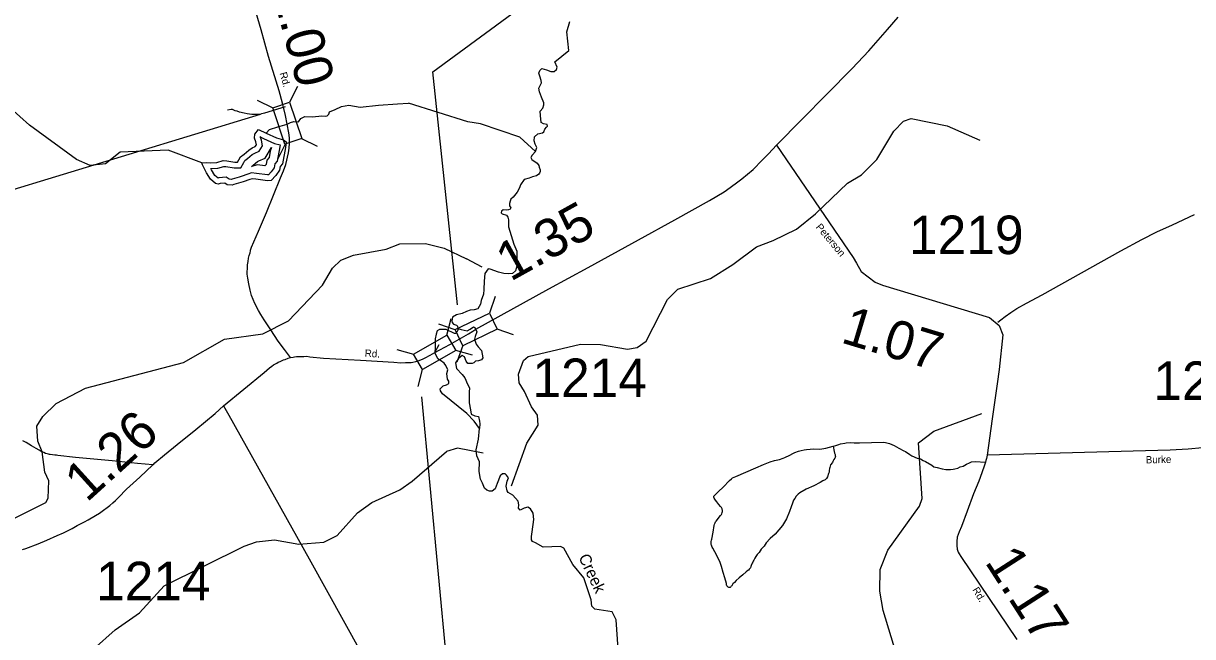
# Model space of a CAD drawing. Extents: x 2093524 to 2270757, y 289120 to 570408.
# Drawn here: x 2177691 to 2192870, y 422036 to 429996 of the extents above; entities that cross this region are included whole.
import ezdxf

# ---------------------------------------------------------------- set-up
doc = ezdxf.new("R2010")
doc.units = 0
for name, color, linetype in [('Exist Hydrographic Buffer Line', 7, 'Continuous'), ('Exist Hydrographic Creek Single Shore', 7, 'Continuous'), ('Exist Hydrographic Creek Single Shore Label', 7, 'Continuous'), ('Exist Hydrographic Lake Shore', 7, 'Continuous'), ('Exist Hydrographic Misc Water Feature', 7, 'Continuous'), ('Exist Road Non-System Type 51', 7, 'Continuous'), ('Exist Road Secondary Mileage Hundredths English Label', 7, 'Continuous'), ('Exist Road Secondary Structure Standard Bridge CELL', 7, 'Continuous'), ('Exist Road Secondary Structure Standard Bridge Number Label', 7, 'Continuous'), ('Exist Road Secondary Type 51 Attributed', 7, 'Continuous'), ('Exist Road Secondary Type 51 Label', 7, 'Continuous'), ('Exist Road Secondary Type 51 Number Label', 7, 'Continuous')]:
    doc.layers.add(name, color=color, linetype=linetype)

msp = doc.modelspace()

# ---------------------------------------------------------------- linework, layer by layer
at = {"layer": 'Exist Hydrographic Buffer Line'}
for points in [[(2180764, 428523), (2180809, 428501), (2180950, 428438), (2181023, 428418), (2181021, 428395), (2180985, 428207), (2180956, 428173), (2180946, 428119), (2180909, 428068), (2180873, 428030), (2180862, 428029), (2180718, 428047), (2180654, 428054), (2180606, 428040), (2180520, 428009), (2180494, 428001), (2180401, 427974), (2180391, 427971), (2180361, 427974), (2180324, 427998), (2180228, 427992), (2180218, 427988), (2180178, 428022), (2180133, 428094), (2180124, 428112), (2180213, 428116), (2180292, 428140), (2180321, 428138), (2180429, 428121), (2180464, 428121), (2180514, 428121), (2180551, 428188), (2180567, 428214), (2180602, 428241), (2180661, 428292), (2180695, 428313), (2180752, 428336), (2180794, 428405), (2180781, 428479), (2180768, 428516), (2180769, 428529)], [(2180896, 428339), (2180881, 428257), (2180851, 428222), (2180841, 428165), (2180827, 428146), (2180731, 428158), (2180652, 428138), (2180673, 428154), (2180728, 428201), (2180746, 428213), (2180828, 428246), (2180912, 428383)]]:
    msp.add_lwpolyline(points, close=True, dxfattribs=at)
at = {"layer": 'Exist Hydrographic Creek Single Shore'}
for points in [[(2184337, 428331), (2184357, 428383), (2184333, 428427), (2184324, 428473), (2184328, 428522), (2184368, 428563), (2184432, 428573), (2184448, 428587), (2184462, 428622), (2184482, 428647), (2184497, 428662), (2184492, 428682), (2184444, 428693), (2184413, 428711), (2184404, 428800), (2184399, 428855), (2184433, 428895), (2184448, 428940), (2184448, 428965), (2184415, 429036), (2184390, 429106), (2184384, 429155), (2184415, 429226), (2184413, 429255), (2184395, 429309), (2184384, 429349), (2184395, 429384), (2184422, 429409), (2184482, 429391), (2184539, 429371), (2184583, 429371), (2184613, 429395), (2184619, 429429), (2184588, 429495), (2184771, 429645), (2184744, 429885), (2184785, 430019)], [(2180009, 428185), (2179571, 428349), (2178947, 428322), (2178756, 428171), (2178556, 428152), (2178381, 428228), (2177770, 428673), (2177519, 428898)], [(2181117, 428688), (2181160, 428710), (2181202, 428723), (2181262, 428718), (2181291, 428762), (2181346, 428786), (2181444, 428782), (2181567, 428796), (2181615, 428790), (2181633, 428797), (2181656, 428817), (2181666, 428847), (2181738, 428880), (2181821, 428918), (2181916, 428933), (2182061, 428908), (2182301, 428935), (2182546, 428951), (2182692, 428958)], [(2184337, 428331), (2184135, 428517), (2183626, 428691), (2183460, 428720), (2182692, 428958)], [(2180841, 428569), (2180888, 428617), (2180992, 428655), (2181117, 428688)], [(2184337, 428331), (2184296, 428285), (2184279, 428255), (2184291, 428228), (2184361, 428181), (2184383, 428153), (2184388, 428131), (2184398, 428095), (2184401, 428073), (2184393, 428051), (2184383, 428038), (2184351, 428018), (2184301, 428003), (2184259, 427988), (2184190, 427970), (2184145, 427902), (2184132, 427862), (2184102, 427805), (2184085, 427782), (2184050, 427738), (2184020, 427712), (2184010, 427689), (2184000, 427658), (2184001, 427628), (2184017, 427600), (2184012, 427586), (2183990, 427576), (2183965, 427573), (2183918, 427575), (2183899, 427560), (2183895, 427538), (2183907, 427523), (2183961, 427508), (2183980, 427480), (2183990, 427446), (2183990, 427408), (2183990, 427380), (2183990, 427356), (2184023, 427242), (2184060, 427130), (2184098, 427037), (2184097, 426844), (2184078, 426782), (2184040, 426749), (2183985, 426746), (2183930, 426748), (2183858, 426765), (2183752, 426805), (2183726, 426808), (2183681, 426751), (2183674, 426648), (2183668, 426541), (2183664, 426481), (2183634, 426398), (2183627, 426350), (2183592, 426292), (2183545, 426278), (2183492, 426275), (2183442, 426258), (2183385, 426228), (2183313, 426214), (2183263, 426182), (2183256, 426157), (2183253, 426137), (2183257, 426112), (2183273, 426092), (2183315, 426077), (2183325, 426064), (2183330, 426037), (2183330, 426014), (2183318, 425987), (2183301, 425972), (2183286, 425970), (2183178, 426021), (2183095, 426024), (2183063, 426004), (2183051, 425962), (2183038, 425902), (2183035, 425850), (2183035, 425786), (2183034, 425724)], [(2183330, 426037), (2183376, 426022), (2183413, 426013), (2183453, 426006), (2183493, 426026), (2183533, 426057), (2183553, 426048), (2183577, 425993), (2183558, 425933), (2183549, 425897), (2183567, 425833), (2183593, 425797), (2183637, 425748), (2183648, 425702), (2183657, 425653), (2183640, 425628), (2183600, 425617), (2183560, 425611), (2183540, 425591), (2183517, 425582), (2183491, 425580), (2183460, 425580), (2183437, 425611), (2183417, 425666), (2183386, 425686), (2183340, 425648), (2183300, 425588), (2183315, 425517), (2183389, 425437), (2183420, 425397), (2183455, 425311), (2183484, 425267), (2183480, 425211), (2183477, 425147), (2183480, 425071), (2183497, 424980), (2183506, 424925), (2183551, 424900), (2183597, 424891), (2183611, 424834), (2183617, 424800), (2183612, 424737)], [(2183034, 425724), (2183088, 425828)], [(2183084, 425819), (2183084, 425822)], [(2183542, 424833), (2183448, 424932), (2183131, 425187), (2183104, 425225), (2183101, 425253), (2183141, 425293), (2183183, 425305), (2183216, 425323), (2183215, 425352), (2183195, 425377), (2183190, 425453), (2183199, 425500), (2183176, 425553), (2183155, 425585), (2183105, 425620), (2183070, 425642), (2183034, 425724)], [(2183569, 424462), (2183597, 424597), (2183612, 424737), (2183542, 424833)], [(2183985, 423908), (2183972, 423930), (2183957, 423990), (2183970, 424055), (2183987, 424097), (2183964, 424130), (2183944, 424150), (2183912, 424151), (2183882, 424123), (2183842, 424023), (2183817, 423955), (2183777, 423926), (2183741, 423926), (2183709, 423939), (2183676, 423961), (2183651, 424027), (2183623, 424079), (2183608, 424180), (2183610, 424304), (2183579, 424382), (2183569, 424462)], [(2184309, 423637), (2184273, 423694), (2184239, 423718), (2184193, 423704), (2184141, 423679), (2184117, 423704), (2184122, 423745), (2184112, 423794), (2184044, 423872), (2183985, 423908)], [(2185290, 421694), (2185306, 421759), (2185414, 421878), (2185387, 422253), (2185336, 422359), (2185111, 422393), (2185069, 422433), (2185061, 422515), (2184967, 422799), (2184825, 422973), (2184707, 423182), (2184665, 423205), (2184440, 423197), (2184340, 423254), (2184302, 423269), (2184287, 423294), (2184287, 423336), (2184298, 423396), (2184316, 423557), (2184309, 423637)]]:
    msp.add_lwpolyline(points, dxfattribs=at)
at = {"layer": 'Exist Hydrographic Lake Shore'}
msp.add_lwpolyline([(2180741, 428618), (2180841, 428569), (2180975, 428509), (2181066, 428483), (2181101, 428460), (2181095, 428385), (2181055, 428174), (2181026, 428140), (2181017, 428089), (2180966, 428020), (2180908, 427958), (2180861, 427954), (2180710, 427972), (2180661, 427978), (2180630, 427969), (2180544, 427938), (2180515, 427929), (2180424, 427903), (2180401, 427894), (2180335, 427901), (2180304, 427921), (2180244, 427918), (2180220, 427909), (2180184, 427918), (2180120, 427972), (2180068, 428058), (2180017, 428160), (2180009, 428185), (2180064, 428191), (2180120, 428187), (2180200, 428191), (2180284, 428216), (2180330, 428212), (2180435, 428196), (2180464, 428196), (2180470, 428196), (2180486, 428225), (2180510, 428265), (2180555, 428300), (2180617, 428352), (2180661, 428380), (2180701, 428396), (2180715, 428420), (2180708, 428460), (2180692, 428505), (2180695, 428556)], close=True, dxfattribs=at)
at = {"layer": 'Exist Hydrographic Misc Water Feature'}
msp.add_line((2183645, 426831), (2183445, 426940), dxfattribs=at)
for points in [[(2187425, 427178), (2187726, 427323), (2187975, 427525), (2188388, 427920), (2188571, 428028), (2188769, 428231), (2188992, 428597), (2189116, 428726), (2189216, 428760), (2189683, 428668), (2190109, 428479)], [(2184028, 423992), (2184225, 424546), (2184373, 424779), (2184364, 424910), (2184288, 425020), (2184196, 425219), (2184128, 425328), (2184119, 425443), (2184185, 425619), (2184243, 425671), (2184925, 425831), (2185184, 425826), (2185534, 425769), (2185659, 425787), (2185775, 425870), (2186055, 426412), (2186187, 426547), (2186611, 426683), (2186902, 426867), (2187209, 427094), (2187425, 427178)], [(2177524, 423548), (2177981, 423775), (2178014, 423833), (2178021, 424059), (2177971, 424169), (2177936, 424435), (2177877, 424574), (2177867, 424768), (2177942, 424891), (2178116, 425061), (2178498, 425260), (2179770, 425593), (2180302, 425897), (2180801, 425966), (2181133, 426136), (2181572, 426596), (2181704, 426820), (2181812, 426923), (2181978, 426988), (2182402, 427065), (2182577, 427134), (2182910, 427137), (2183152, 427080), (2183445, 426940)], [(2188294, 419915), (2188750, 420116), (2188965, 420351), (2189039, 420537), (2189088, 420752), (2189034, 421235), (2189030, 421793), (2188852, 422374), (2188808, 422624), (2188814, 422906), (2188913, 423157), (2189325, 423729), (2189358, 423827), (2189311, 424553), (2189510, 424703), (2190133, 424933)], [(2177157, 420849), (2177414, 421031), (2177837, 421219), (2178418, 421572), (2178535, 421687), (2178600, 421873), (2178882, 422123), (2179197, 422343), (2179520, 422695), (2180558, 423208), (2180716, 423268), (2180949, 423293), (2181266, 423237), (2181591, 423263), (2181766, 423348), (2182030, 423642), (2182213, 423776), (2182578, 423942), (2182736, 424054), (2183184, 424439)], [(2183659, 424416), (2183325, 424482), (2183184, 424439)]]:
    msp.add_lwpolyline(points, dxfattribs=at)
at = {"layer": 'Exist Road Non-System Type 51'}
for points in [[(2181090, 428912), (2180821, 428830), (2180802, 428825), (2180781, 428820), (2180761, 428814), (2180747, 428814), (2180727, 428812), (2180697, 428814), (2180657, 428814), (2180597, 428821), (2180556, 428829), (2180498, 428845), (2180464, 428855), (2180440, 428862), (2180407, 428876), (2180389, 428878), (2180339, 428870)], [(2190341, 426118), (2190379, 426149), (2190435, 426193), (2190510, 426244), (2190590, 426296), (2190715, 426365), (2190915, 426474), (2191940, 427043), (2192209, 427191), (2192406, 427288), (2192607, 427382), (2192893, 427515)], [(2180290, 425031), (2180357, 424909), (2181399, 423046), (2182528, 421015), (2182748, 420636)], [(2179371, 424264), (2179173, 424281), (2178845, 424317), (2178369, 424363), (2178139, 424389), (2178119, 424391), (2178099, 424393), (2178069, 424395), (2178038, 424401), (2178029, 424402), (2178015, 424404), (2177999, 424408), (2177978, 424414), (2177954, 424424), (2177920, 424440), (2177896, 424456), (2177856, 424479), (2177798, 424511), (2177728, 424557), (2177684, 424579)], [(2188203, 424510), (2188217, 424440), (2188222, 424415), (2188228, 424400), (2188230, 424383), (2188232, 424370), (2188226, 424354), (2188214, 424334), (2188200, 424310), (2188193, 424294), (2188169, 424266), (2188159, 424230), (2188157, 424216), (2188153, 424192), (2188151, 424172), (2188145, 424154), (2188128, 424110), (2188116, 424090), (2188098, 424072), (2188070, 424059), (2188034, 424035), (2187951, 423991), (2187851, 423950), (2187769, 423903), (2187749, 423885), (2187722, 423857), (2187704, 423829), (2187688, 423809), (2187674, 423769), (2187659, 423721), (2187637, 423661), (2187596, 423566), (2187544, 423478), (2187451, 423366), (2187387, 423308), (2187335, 423255), (2187306, 423211), (2187270, 423169), (2187244, 423129), (2187217, 423103), (2187199, 423077), (2187187, 423053), (2187173, 423029), (2187163, 423014), (2187159, 423002), (2187153, 422988), (2187141, 422958), (2187133, 422946), (2187129, 422930), (2187122, 422918), (2187114, 422912), (2187104, 422900), (2187096, 422894), (2187076, 422878), (2187032, 422838), (2186982, 422800), (2186946, 422765), (2186921, 422739), (2186903, 422719), (2186887, 422697), (2186879, 422689), (2186873, 422683), (2186869, 422679), (2186867, 422675), (2186857, 422673), (2186853, 422675), (2186849, 422675), (2186841, 422679), (2186833, 422685), (2186825, 422695), (2186819, 422707), (2186817, 422725), (2186796, 422801), (2186776, 422870), (2186752, 422946), (2186735, 423000), (2186709, 423056), (2186666, 423136), (2186640, 423184), (2186632, 423198), (2186628, 423209), (2186622, 423221), (2186620, 423233), (2186618, 423243), (2186618, 423257), (2186620, 423271), (2186624, 423287), (2186629, 423303), (2186647, 423391), (2186660, 423479), (2186662, 423497), (2186670, 423514), (2186676, 423524), (2186684, 423534), (2186742, 423606), (2186754, 423622), (2186760, 423630), (2186764, 423646), (2186767, 423658), (2186767, 423674)], [(2186767, 423674), (2186763, 423694), (2186755, 423712), (2186739, 423724), (2186721, 423750), (2186693, 423785), (2186677, 423807), (2186669, 423821), (2186658, 423835), (2186654, 423845), (2186656, 423857), (2186658, 423863), (2186672, 423877), (2186714, 423919), (2186774, 423978), (2186859, 424062), (2186883, 424084), (2186897, 424095), (2186919, 424105), (2186941, 424115), (2187198, 424228), (2187300, 424269), (2187387, 424303), (2187444, 424322), (2187508, 424334), (2187554, 424354), (2187578, 424362), (2187640, 424392), (2187680, 424413), (2187704, 424427), (2187754, 424441), (2187788, 424453), (2187829, 424460), (2187859, 424466), (2187903, 424468), (2187947, 424473), (2188029, 424471), (2188107, 424481), (2188203, 424510)], [(2188203, 424510), (2188237, 424517), (2188263, 424525), (2188279, 424531), (2188299, 424537), (2188353, 424549), (2188371, 424553), (2188431, 424556), (2188477, 424550), (2188545, 424550), (2188858, 424559), (2188882, 424557), (2188917, 424549), (2188936, 424543), (2188995, 424516), (2189057, 424482), (2189119, 424449), (2189141, 424437), (2189197, 424401), (2189226, 424381), (2189294, 424352), (2189338, 424344), (2189372, 424324), (2189404, 424311), (2189484, 424263), (2189512, 424239), (2189554, 424230), (2189620, 424212), (2189665, 424206), (2189728, 424205), (2189760, 424209), (2189784, 424215), (2189822, 424222), (2189852, 424238), (2189890, 424248), (2189936, 424276), (2189974, 424293), (2190000, 424303), (2190048, 424309), (2190182, 424302)]]:
    msp.add_lwpolyline(points, dxfattribs=at)
at = {"layer": 'Exist Road Secondary Structure Standard Bridge CELL'}
for p, q in [((2181248, 429175), (2181147, 428972)), ((2180725, 428999), (2180927, 428899)), ((2181089, 428430), (2180988, 428227)), ((2181303, 428502), (2181506, 428401)), ((2183817, 426449), (2183742, 426235)), ((2183296, 426017), (2183083, 426092)), ((2183188, 425948), (2183246, 426167)), ((2184055, 425951), (2183842, 426026)), ((2183394, 425813), (2183319, 425599)), ((2182539, 425761), (2182757, 425702)), ((2183301, 425752), (2183519, 425694)), ((2182814, 425283), (2182873, 425501))]:
    msp.add_line(p, q, dxfattribs=at)
for points in [[(2181147, 428972), (2181304, 428502), (2181085, 428428), (2180927, 428899)], [(2183842, 426026), (2183395, 425812), (2183295, 426021), (2183742, 426235)], [(2182757, 425702), (2183187, 425949), (2183303, 425749), (2182873, 425501)]]:
    msp.add_lwpolyline(points, close=True, dxfattribs=at)
at = {"layer": 'Exist Road Secondary Structure Standard Bridge Number Label'}
for p, q in [((2180764, 428815), (2177330, 427767)), ((2182860, 425147), (2183326, 420200))]:
    msp.add_line(p, q, dxfattribs=at)
msp.add_lwpolyline([(2183326, 426341), (2183005, 429368), (2186847, 432191)], dxfattribs=at)
at = {"layer": 'Exist Road Secondary Type 51 Attributed'}
for points in [[(2181117, 428688), (2181094, 428800), (2181053, 428960), (2181010, 429120), (2180872, 429566), (2180777, 429910), (2180712, 430133), (2180668, 430312), (2180593, 430557)], [(2187466, 428416), (2188452, 429410), (2188666, 429639), (2188910, 429917), (2189047, 430078)], [(2181160, 425658), (2181080, 425761), (2180997, 425873), (2180902, 426020), (2180816, 426148), (2180773, 426219), (2180741, 426267), (2180695, 426359), (2180654, 426464), (2180636, 426532), (2180619, 426614), (2180605, 426690), (2180598, 426742), (2180598, 426780), (2180600, 426806), (2180602, 426860), (2180607, 426904), (2180615, 426948), (2180621, 426982), (2180633, 427018), (2180639, 427044), (2180641, 427052), (2180652, 427090), (2180743, 427299), (2180848, 427541), (2180936, 427764), (2181027, 427992), (2181067, 428080), (2181098, 428162), (2181133, 428315), (2181140, 428378), (2181145, 428443), (2181145, 428511), (2181135, 428577), (2181117, 428688)], [(2183565, 426025), (2184512, 426550), (2185022, 426827), (2185676, 427185), (2186146, 427445), (2186599, 427696), (2186790, 427811), (2186866, 427865), (2186965, 427940), (2187019, 427978), (2187166, 428101), (2187283, 428219), (2187363, 428304), (2187466, 428416)], [(2187466, 428416), (2188463, 426958), (2188505, 426883), (2188568, 426774), (2188747, 426635), (2188846, 426599), (2190234, 426179), (2190360, 426073), (2190407, 425955), (2190357, 425503), (2190331, 425317), (2190266, 424864), (2190203, 424392)], [(2183034, 425724), (2183229, 425827), (2183468, 425966), (2183526, 426002), (2183565, 426025)], [(2177678, 423165), (2177722, 423179), (2177881, 423240), (2177997, 423289), (2178130, 423349), (2178210, 423384), (2178324, 423440), (2178390, 423477), (2178485, 423527), (2178531, 423550), (2178625, 423606), (2178679, 423640), (2178732, 423677), (2178778, 423713), (2178812, 423737), (2178850, 423771), (2178886, 423803), (2178927, 423842), (2179029, 423950), (2179202, 424107), (2179371, 424264), (2179379, 424272), (2179399, 424290), (2179524, 424397), (2179689, 424530), (2179930, 424725), (2180179, 424932), (2180290, 425031), (2180817, 425466), (2180885, 425524), (2180917, 425546), (2180939, 425564), (2180957, 425574), (2180979, 425587), (2180999, 425599), (2181023, 425609), (2181067, 425627), (2181090, 425635), (2181128, 425649), (2181160, 425658)], [(2181160, 425658), (2181192, 425664), (2181212, 425666), (2181236, 425670), (2181256, 425670), (2181298, 425673), (2181332, 425673), (2181370, 425675), (2181408, 425669), (2181586, 425652), (2182068, 425623), (2182500, 425597), (2182590, 425590), (2182652, 425592), (2182688, 425592), (2182724, 425595), (2182746, 425599), (2182784, 425607), (2182816, 425615), (2182874, 425637), (2182908, 425654), (2182970, 425688), (2183034, 425724)], [(2192997, 424487), (2192813, 424468), (2192580, 424455), (2192260, 424448), (2190203, 424392)], [(2190203, 424392), (2190195, 424350), (2190187, 424324), (2190182, 424302), (2190170, 424260), (2190133, 424160), (2190094, 424055), (2190027, 423891), (2189942, 423666), (2189868, 423466), (2189838, 423396), (2189815, 423326), (2189807, 423272), (2189807, 423238), (2189807, 423220), (2189812, 423172), (2189826, 423132), (2189840, 423110), (2189860, 423074), (2190586, 421999)]]:
    msp.add_lwpolyline(points, dxfattribs=at)

# ---------------------------------------------------------------- texts
at = {"layer": 'Exist Hydrographic Creek Single Shore Label'}
msp.add_text('Creek', height=150, rotation=295.2585, dxfattribs=at).set_placement((2184894, 423068))
at = {"layer": 'Exist Road Secondary Mileage Hundredths English Label'}
for s, rotation, p in [('1.00', 285.086, (2180920, 430391)), ('1.35', 29.0179, (2184013, 426639)), ('1.07', 343.1849, (2188288, 425858)), ('1.26', 42.2081, (2178513, 423769)), ('1.17', 302.7673, (2190164, 423006))]:
    msp.add_text(s, height=500, rotation=rotation, dxfattribs=at).set_placement(p)
at = {"layer": 'Exist Road Secondary Type 51 Label'}
for s, rotation, p in [('Rd.', 285.7761, (2181016, 429349)), ('Peterson', 309.843, (2187973, 427349)), ('Rd.', 356.5993, (2182120, 425669)), ('Burke', 1.1503, (2192263, 424284)), ('Rd.', 300.9002, (2190007, 422644))]:
    msp.add_text(s, height=95, rotation=rotation, dxfattribs=at).set_placement(p)
at = {"layer": 'Exist Road Secondary Type 51 Number Label'}
for s, p in [('1219', (2189188, 427001)), ('1214', (2184299, 425145)), ('1221', (2192360, 425108)), ('1214', (2178634, 422508))]:
    msp.add_text(s, height=500, dxfattribs=at).set_placement(p)

doc.saveas('drawing.dxf')
